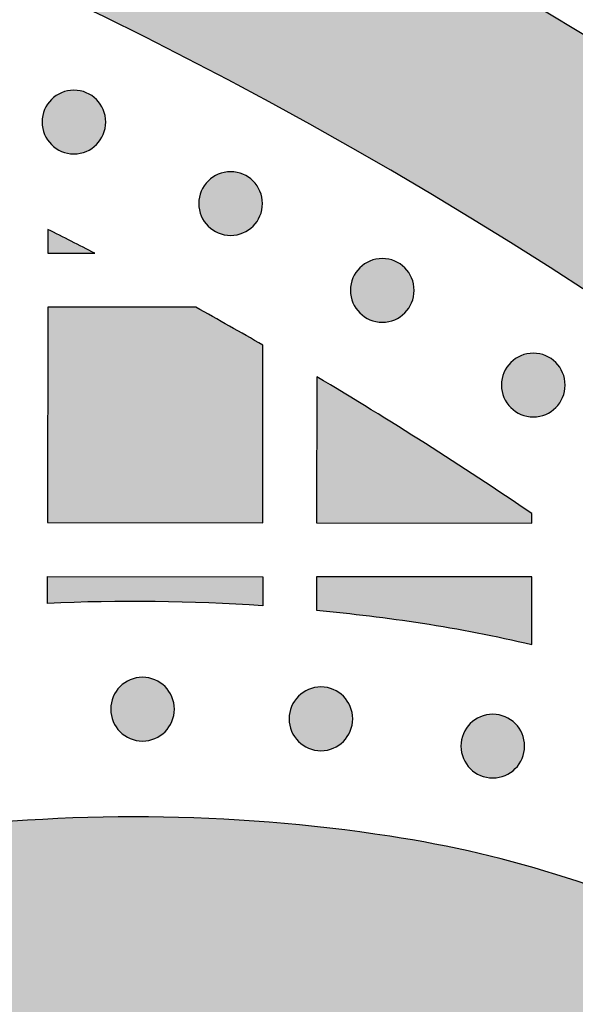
# Model space of a CAD drawing. Header units: millimetres. Extents: x -3873 to -97, y 912 to 4165.
# Tile 339 of 725: x -3223 to -3192, y 1627 to 1682. Entities that reach past the tile are written whole.
import ezdxf

# ---------------------------------------------------------------- set-up
doc = ezdxf.new("R2010")
doc.units = ezdxf.units.MM
doc.layers.add('pattern', color=7, linetype='Continuous', true_color=0x000000)

msp = doc.modelspace()

# ---------------------------------------------------------------- hatches: boundary and pattern name
at = {"layer": 'pattern'}
for points in [[(-3179.72, 1673.398), (-3179.02, 1672.254), (-3178.351, 1671.089), (-3177.713, 1669.902), (-3177.108, 1668.695), (-3176.536, 1667.47), (-3175.998, 1666.228), (-3175.496, 1664.969), (-3175.029, 1663.697), (-3174.598, 1662.412), (-3174.204, 1661.116), (-3173.847, 1659.81), (-3173.527, 1658.496), (-3173.245, 1657.176), (-3173.001, 1655.851), (-3172.794, 1654.523), (-3172.626, 1653.193), (-3176.651, 1656.337), (-3180.753, 1659.408), (-3184.93, 1662.404), (-3189.179, 1665.321), (-3193.499, 1668.156), (-3197.887, 1670.909), (-3202.34, 1673.576), (-3206.857, 1676.154), (-3211.435, 1678.643), (-3216.071, 1681.039), (-3220.762, 1683.341), (-3225.505, 1685.546), (-3230.297, 1687.654), (-3235.136, 1689.662), (-3240.018, 1691.57), (-3244.94, 1693.375), (-3249.899, 1695.076), (-3254.891, 1696.673), (-3259.913, 1698.164), (-3264.962, 1699.549), (-3270.034, 1700.826), (-3275.127, 1701.996), (-3280.236, 1703.059), (-3285.358, 1704.012), (-3290.49, 1704.858), (-3295.629, 1705.595), (-3300.77, 1706.225), (-3305.911, 1706.746), (-3311.049, 1707.16), (-3316.179, 1707.468), (-3321.299, 1707.67), (-3326.406, 1707.766), (-3326.395, 1719.767), (-3321.582, 1719.682), (-3316.759, 1719.509), (-3311.928, 1719.246), (-3307.093, 1718.893), (-3302.254, 1718.45), (-3297.415, 1717.916), (-3292.579, 1717.291), (-3287.747, 1716.575), (-3282.923, 1715.768), (-3278.109, 1714.87), (-3273.308, 1713.881), (-3268.521, 1712.802), (-3263.753, 1711.632), (-3259.005, 1710.372), (-3254.279, 1709.023), (-3249.579, 1707.586), (-3244.906, 1706.06), (-3240.264, 1704.448), (-3235.654, 1702.749), (-3231.08, 1700.965), (-3226.543, 1699.097), (-3222.045, 1697.146), (-3217.59, 1695.114), (-3213.179, 1693.002), (-3208.814, 1690.81), (-3204.497, 1688.542), (-3200.23, 1686.197), (-3196.016, 1683.778), (-3191.857, 1681.287), (-3187.753, 1678.726), (-3183.706, 1676.095)], [(-3221.639, 1677.742), (-3221.611, 1677.77), (-3221.582, 1677.797), (-3221.552, 1677.824), (-3221.521, 1677.85), (-3221.49, 1677.876), (-3221.457, 1677.901), (-3221.424, 1677.926), (-3221.39, 1677.95), (-3221.355, 1677.973), (-3221.319, 1677.996), (-3221.283, 1678.018), (-3221.245, 1678.039), (-3221.207, 1678.059), (-3221.169, 1678.079), (-3221.129, 1678.098), (-3221.089, 1678.116), (-3221.048, 1678.133), (-3221.007, 1678.149), (-3220.965, 1678.164), (-3220.922, 1678.178), (-3220.879, 1678.191), (-3220.836, 1678.203), (-3220.792, 1678.214), (-3220.748, 1678.224), (-3220.703, 1678.232), (-3220.658, 1678.24), (-3220.613, 1678.246), (-3220.567, 1678.252), (-3220.522, 1678.256), (-3220.476, 1678.259), (-3220.43, 1678.26), (-3220.384, 1678.261), (-3220.338, 1678.26), (-3220.292, 1678.258), (-3220.247, 1678.255), (-3220.201, 1678.251), (-3220.155, 1678.246), (-3220.11, 1678.239), (-3220.065, 1678.232), (-3220.021, 1678.223), (-3219.976, 1678.213), (-3219.932, 1678.202), (-3219.889, 1678.19), (-3219.846, 1678.177), (-3219.803, 1678.163), (-3219.762, 1678.148), (-3219.72, 1678.131), (-3219.68, 1678.114), (-3219.639, 1678.096), (-3219.6, 1678.077), (-3219.561, 1678.058), (-3219.523, 1678.037), (-3219.486, 1678.016), (-3219.45, 1677.994), (-3219.414, 1677.971), (-3219.379, 1677.948), (-3219.345, 1677.924), (-3219.312, 1677.899), (-3219.279, 1677.874), (-3219.248, 1677.848), (-3219.217, 1677.822), (-3219.187, 1677.795), (-3219.158, 1677.768), (-3219.13, 1677.74), (-3219.102, 1677.712), (-3219.075, 1677.683), (-3219.049, 1677.653), (-3219.022, 1677.622), (-3218.997, 1677.591), (-3218.972, 1677.558), (-3218.947, 1677.525), (-3218.923, 1677.491), (-3218.899, 1677.456), (-3218.877, 1677.42), (-3218.855, 1677.383), (-3218.834, 1677.346), (-3218.813, 1677.308), (-3218.793, 1677.269), (-3218.775, 1677.23), (-3218.757, 1677.19), (-3218.74, 1677.149), (-3218.724, 1677.108), (-3218.709, 1677.066), (-3218.695, 1677.023), (-3218.682, 1676.98), (-3218.67, 1676.937), (-3218.659, 1676.893), (-3218.649, 1676.849), (-3218.64, 1676.804), (-3218.633, 1676.759), (-3218.626, 1676.714), (-3218.621, 1676.668), (-3218.617, 1676.623), (-3218.614, 1676.577), (-3218.612, 1676.531), (-3218.611, 1676.485), (-3218.612, 1676.439), (-3218.614, 1676.393), (-3218.617, 1676.347), (-3218.621, 1676.302), (-3218.627, 1676.256), (-3218.633, 1676.211), (-3218.641, 1676.166), (-3218.649, 1676.121), (-3218.659, 1676.077), (-3218.67, 1676.033), (-3218.682, 1675.99), (-3218.696, 1675.947), (-3218.71, 1675.904), (-3218.725, 1675.862), (-3218.741, 1675.821), (-3218.758, 1675.78), (-3218.776, 1675.74), (-3218.795, 1675.701), (-3218.815, 1675.662), (-3218.835, 1675.624), (-3218.857, 1675.587), (-3218.879, 1675.55), (-3218.901, 1675.515), (-3218.925, 1675.48), (-3218.949, 1675.446), (-3218.974, 1675.413), (-3218.999, 1675.38), (-3219.025, 1675.349), (-3219.051, 1675.318), (-3219.078, 1675.288), (-3219.105, 1675.259), (-3219.132, 1675.231), (-3219.161, 1675.203), (-3219.19, 1675.176), (-3219.22, 1675.15), (-3219.25, 1675.123), (-3219.282, 1675.098), (-3219.314, 1675.072), (-3219.348, 1675.048), (-3219.382, 1675.024), (-3219.417, 1675), (-3219.452, 1674.978), (-3219.489, 1674.956), (-3219.526, 1674.934), (-3219.564, 1674.914), (-3219.603, 1674.894), (-3219.643, 1674.876), (-3219.683, 1674.858), (-3219.723, 1674.841), (-3219.765, 1674.825), (-3219.807, 1674.81), (-3219.849, 1674.795), (-3219.892, 1674.782), (-3219.936, 1674.77), (-3219.98, 1674.759), (-3220.024, 1674.75), (-3220.069, 1674.741), (-3220.114, 1674.733), (-3220.159, 1674.727), (-3220.204, 1674.722), (-3220.25, 1674.718), (-3220.296, 1674.715), (-3220.342, 1674.713), (-3220.387, 1674.712), (-3220.433, 1674.713), (-3220.479, 1674.715), (-3220.525, 1674.718), (-3220.571, 1674.722), (-3220.616, 1674.727), (-3220.661, 1674.734), (-3220.706, 1674.742), (-3220.751, 1674.75), (-3220.795, 1674.76), (-3220.839, 1674.771), (-3220.883, 1674.783), (-3220.926, 1674.796), (-3220.968, 1674.811), (-3221.01, 1674.826), (-3221.051, 1674.842), (-3221.092, 1674.859), (-3221.132, 1674.877), (-3221.172, 1674.896), (-3221.21, 1674.916), (-3221.248, 1674.936), (-3221.285, 1674.957), (-3221.322, 1674.979), (-3221.358, 1675.002), (-3221.393, 1675.026), (-3221.427, 1675.05), (-3221.46, 1675.074), (-3221.492, 1675.1), (-3221.524, 1675.125), (-3221.555, 1675.152), (-3221.584, 1675.178), (-3221.613, 1675.206), (-3221.642, 1675.233), (-3221.669, 1675.261), (-3221.696, 1675.29), (-3221.723, 1675.32), (-3221.749, 1675.351), (-3221.775, 1675.383), (-3221.8, 1675.415), (-3221.825, 1675.449), (-3221.849, 1675.483), (-3221.872, 1675.518), (-3221.895, 1675.553), (-3221.917, 1675.59), (-3221.938, 1675.627), (-3221.958, 1675.665), (-3221.978, 1675.704), (-3221.997, 1675.743), (-3222.015, 1675.783), (-3222.032, 1675.824), (-3222.048, 1675.866), (-3222.063, 1675.908), (-3222.077, 1675.95), (-3222.09, 1675.993), (-3222.102, 1676.037), (-3222.113, 1676.08), (-3222.123, 1676.125), (-3222.131, 1676.169), (-3222.139, 1676.214), (-3222.145, 1676.26), (-3222.151, 1676.305), (-3222.155, 1676.351), (-3222.158, 1676.397), (-3222.16, 1676.442), (-3222.16, 1676.488), (-3222.159, 1676.534), (-3222.158, 1676.58), (-3222.155, 1676.626), (-3222.15, 1676.672), (-3222.145, 1676.717), (-3222.139, 1676.762), (-3222.131, 1676.807), (-3222.122, 1676.852), (-3222.112, 1676.896), (-3222.101, 1676.94), (-3222.089, 1676.984), (-3222.076, 1677.026), (-3222.062, 1677.069), (-3222.047, 1677.111), (-3222.031, 1677.152), (-3222.013, 1677.193), (-3221.995, 1677.233), (-3221.977, 1677.272), (-3221.957, 1677.311), (-3221.936, 1677.349), (-3221.915, 1677.386), (-3221.893, 1677.423), (-3221.87, 1677.459), (-3221.847, 1677.493), (-3221.823, 1677.528), (-3221.798, 1677.561), (-3221.773, 1677.593), (-3221.747, 1677.625), (-3221.721, 1677.655), (-3221.694, 1677.685), (-3221.667, 1677.714)], [(-3212.906, 1673.202), (-3212.877, 1673.23), (-3212.848, 1673.257), (-3212.818, 1673.284), (-3212.788, 1673.31), (-3212.756, 1673.336), (-3212.724, 1673.361), (-3212.69, 1673.385), (-3212.656, 1673.41), (-3212.621, 1673.433), (-3212.585, 1673.456), (-3212.549, 1673.478), (-3212.512, 1673.499), (-3212.474, 1673.519), (-3212.435, 1673.539), (-3212.395, 1673.558), (-3212.355, 1673.576), (-3212.315, 1673.593), (-3212.273, 1673.609), (-3212.231, 1673.624), (-3212.189, 1673.638), (-3212.146, 1673.651), (-3212.102, 1673.663), (-3212.058, 1673.674), (-3212.014, 1673.684), (-3211.969, 1673.692), (-3211.924, 1673.7), (-3211.879, 1673.706), (-3211.834, 1673.712), (-3211.788, 1673.716), (-3211.742, 1673.719), (-3211.696, 1673.72), (-3211.65, 1673.721), (-3211.605, 1673.72), (-3211.559, 1673.718), (-3211.513, 1673.715), (-3211.467, 1673.711), (-3211.422, 1673.706), (-3211.377, 1673.699), (-3211.332, 1673.692), (-3211.287, 1673.683), (-3211.243, 1673.673), (-3211.199, 1673.662), (-3211.155, 1673.65), (-3211.112, 1673.637), (-3211.07, 1673.623), (-3211.028, 1673.607), (-3210.987, 1673.591), (-3210.946, 1673.574), (-3210.906, 1673.556), (-3210.866, 1673.537), (-3210.828, 1673.518), (-3210.79, 1673.497), (-3210.752, 1673.476), (-3210.716, 1673.454), (-3210.68, 1673.431), (-3210.645, 1673.408), (-3210.611, 1673.384), (-3210.578, 1673.359), (-3210.546, 1673.334), (-3210.514, 1673.308), (-3210.483, 1673.281), (-3210.453, 1673.255), (-3210.424, 1673.228), (-3210.396, 1673.2), (-3210.369, 1673.172), (-3210.342, 1673.143), (-3210.315, 1673.113), (-3210.289, 1673.082), (-3210.263, 1673.05), (-3210.238, 1673.018), (-3210.213, 1672.985), (-3210.189, 1672.951), (-3210.166, 1672.916), (-3210.143, 1672.88), (-3210.121, 1672.843), (-3210.1, 1672.806), (-3210.079, 1672.768), (-3210.06, 1672.729), (-3210.041, 1672.69), (-3210.023, 1672.65), (-3210.006, 1672.609), (-3209.99, 1672.568), (-3209.975, 1672.526), (-3209.961, 1672.483), (-3209.948, 1672.44), (-3209.936, 1672.397), (-3209.925, 1672.353), (-3209.915, 1672.308), (-3209.906, 1672.264), (-3209.899, 1672.219), (-3209.892, 1672.174), (-3209.887, 1672.128), (-3209.883, 1672.082), (-3209.88, 1672.037), (-3209.878, 1671.991), (-3209.878, 1671.945), (-3209.879, 1671.899), (-3209.88, 1671.853), (-3209.883, 1671.807), (-3209.888, 1671.762), (-3209.893, 1671.716), (-3209.899, 1671.671), (-3209.907, 1671.626), (-3209.916, 1671.581), (-3209.926, 1671.537), (-3209.937, 1671.493), (-3209.949, 1671.45), (-3209.962, 1671.407), (-3209.976, 1671.364), (-3209.991, 1671.322), (-3210.007, 1671.281), (-3210.025, 1671.24), (-3210.042, 1671.2), (-3210.061, 1671.161), (-3210.081, 1671.122), (-3210.102, 1671.084), (-3210.123, 1671.047), (-3210.145, 1671.01), (-3210.168, 1670.975), (-3210.191, 1670.94), (-3210.215, 1670.906), (-3210.24, 1670.872), (-3210.265, 1670.84), (-3210.291, 1670.808), (-3210.317, 1670.778), (-3210.344, 1670.748), (-3210.371, 1670.719), (-3210.399, 1670.691), (-3210.427, 1670.663), (-3210.456, 1670.636), (-3210.486, 1670.609), (-3210.517, 1670.583), (-3210.548, 1670.557), (-3210.581, 1670.532), (-3210.614, 1670.508), (-3210.648, 1670.484), (-3210.683, 1670.46), (-3210.719, 1670.438), (-3210.755, 1670.416), (-3210.793, 1670.394), (-3210.831, 1670.374), (-3210.869, 1670.354), (-3210.909, 1670.335), (-3210.949, 1670.318), (-3210.99, 1670.301), (-3211.031, 1670.285), (-3211.073, 1670.269), (-3211.116, 1670.255), (-3211.159, 1670.242), (-3211.202, 1670.23), (-3211.246, 1670.219), (-3211.29, 1670.21), (-3211.335, 1670.201), (-3211.38, 1670.193), (-3211.425, 1670.187), (-3211.471, 1670.182), (-3211.516, 1670.177), (-3211.562, 1670.175), (-3211.608, 1670.173), (-3211.654, 1670.172), (-3211.7, 1670.173), (-3211.746, 1670.175), (-3211.791, 1670.178), (-3211.837, 1670.182), (-3211.883, 1670.187), (-3211.928, 1670.194), (-3211.973, 1670.201), (-3212.017, 1670.21), (-3212.062, 1670.22), (-3212.106, 1670.231), (-3212.149, 1670.243), (-3212.192, 1670.256), (-3212.234, 1670.271), (-3212.276, 1670.286), (-3212.318, 1670.302), (-3212.358, 1670.319), (-3212.399, 1670.337), (-3212.438, 1670.356), (-3212.477, 1670.375), (-3212.515, 1670.396), (-3212.552, 1670.417), (-3212.588, 1670.439), (-3212.624, 1670.462), (-3212.659, 1670.486), (-3212.693, 1670.51), (-3212.726, 1670.534), (-3212.759, 1670.56), (-3212.79, 1670.585), (-3212.821, 1670.612), (-3212.851, 1670.638), (-3212.88, 1670.666), (-3212.908, 1670.693), (-3212.936, 1670.721), (-3212.963, 1670.75), (-3212.989, 1670.78), (-3213.016, 1670.811), (-3213.041, 1670.843), (-3213.066, 1670.875), (-3213.091, 1670.908), (-3213.115, 1670.943), (-3213.138, 1670.978), (-3213.161, 1671.013), (-3213.183, 1671.05), (-3213.204, 1671.087), (-3213.225, 1671.125), (-3213.245, 1671.164), (-3213.263, 1671.203), (-3213.281, 1671.243), (-3213.298, 1671.284), (-3213.314, 1671.326), (-3213.329, 1671.367), (-3213.343, 1671.41), (-3213.356, 1671.453), (-3213.368, 1671.496), (-3213.379, 1671.54), (-3213.389, 1671.585), (-3213.398, 1671.629), (-3213.405, 1671.674), (-3213.412, 1671.72), (-3213.417, 1671.765), (-3213.421, 1671.811), (-3213.424, 1671.856), (-3213.426, 1671.902), (-3213.426, 1671.948), (-3213.426, 1671.994), (-3213.424, 1672.04), (-3213.421, 1672.086), (-3213.417, 1672.132), (-3213.411, 1672.177), (-3213.405, 1672.222), (-3213.397, 1672.267), (-3213.388, 1672.312), (-3213.379, 1672.356), (-3213.368, 1672.4), (-3213.355, 1672.443), (-3213.342, 1672.486), (-3213.328, 1672.529), (-3213.313, 1672.571), (-3213.297, 1672.612), (-3213.28, 1672.653), (-3213.262, 1672.693), (-3213.243, 1672.732), (-3213.223, 1672.771), (-3213.203, 1672.809), (-3213.181, 1672.846), (-3213.159, 1672.883), (-3213.137, 1672.918), (-3213.113, 1672.953), (-3213.089, 1672.987), (-3213.064, 1673.021), (-3213.039, 1673.053), (-3213.013, 1673.085), (-3212.987, 1673.115), (-3212.96, 1673.145), (-3212.933, 1673.174)], [(-3221.843, 1670.51), (-3221.845, 1669.177), (-3219.222, 1669.175)], [(-3204.451, 1668.367), (-3204.423, 1668.395), (-3204.394, 1668.422), (-3204.364, 1668.449), (-3204.333, 1668.475), (-3204.302, 1668.5), (-3204.269, 1668.526), (-3204.236, 1668.55), (-3204.202, 1668.574), (-3204.167, 1668.598), (-3204.131, 1668.62), (-3204.095, 1668.642), (-3204.057, 1668.664), (-3204.019, 1668.684), (-3203.98, 1668.704), (-3203.941, 1668.722), (-3203.901, 1668.74), (-3203.86, 1668.757), (-3203.819, 1668.773), (-3203.777, 1668.789), (-3203.734, 1668.803), (-3203.691, 1668.816), (-3203.648, 1668.828), (-3203.604, 1668.839), (-3203.56, 1668.848), (-3203.515, 1668.857), (-3203.47, 1668.865), (-3203.425, 1668.871), (-3203.379, 1668.876), (-3203.334, 1668.88), (-3203.288, 1668.883), (-3203.242, 1668.885), (-3203.196, 1668.886), (-3203.15, 1668.885), (-3203.104, 1668.883), (-3203.058, 1668.88), (-3203.013, 1668.876), (-3202.967, 1668.871), (-3202.922, 1668.864), (-3202.877, 1668.856), (-3202.833, 1668.848), (-3202.788, 1668.838), (-3202.744, 1668.827), (-3202.701, 1668.815), (-3202.658, 1668.802), (-3202.615, 1668.787), (-3202.574, 1668.772), (-3202.532, 1668.756), (-3202.491, 1668.739), (-3202.451, 1668.721), (-3202.412, 1668.702), (-3202.373, 1668.683), (-3202.335, 1668.662), (-3202.298, 1668.641), (-3202.262, 1668.619), (-3202.226, 1668.596), (-3202.191, 1668.572), (-3202.157, 1668.548), (-3202.124, 1668.524), (-3202.091, 1668.498), (-3202.06, 1668.473), (-3202.029, 1668.446), (-3201.999, 1668.42), (-3201.97, 1668.392), (-3201.942, 1668.365), (-3201.914, 1668.337), (-3201.887, 1668.308), (-3201.861, 1668.278), (-3201.834, 1668.247), (-3201.809, 1668.215), (-3201.783, 1668.183), (-3201.759, 1668.15), (-3201.735, 1668.115), (-3201.711, 1668.08), (-3201.689, 1668.045), (-3201.667, 1668.008), (-3201.646, 1667.971), (-3201.625, 1667.933), (-3201.605, 1667.894), (-3201.587, 1667.855), (-3201.569, 1667.815), (-3201.552, 1667.774), (-3201.536, 1667.732), (-3201.521, 1667.69), (-3201.507, 1667.648), (-3201.493, 1667.605), (-3201.481, 1667.562), (-3201.471, 1667.518), (-3201.461, 1667.473), (-3201.452, 1667.429), (-3201.444, 1667.384), (-3201.438, 1667.338), (-3201.433, 1667.293), (-3201.429, 1667.247), (-3201.426, 1667.202), (-3201.424, 1667.156), (-3201.423, 1667.11), (-3201.424, 1667.064), (-3201.426, 1667.018), (-3201.429, 1666.972), (-3201.433, 1666.926), (-3201.438, 1666.881), (-3201.445, 1666.836), (-3201.453, 1666.791), (-3201.461, 1666.746), (-3201.471, 1666.702), (-3201.482, 1666.658), (-3201.494, 1666.615), (-3201.508, 1666.572), (-3201.522, 1666.529), (-3201.537, 1666.487), (-3201.553, 1666.446), (-3201.57, 1666.405), (-3201.588, 1666.365), (-3201.607, 1666.326), (-3201.627, 1666.287), (-3201.647, 1666.249), (-3201.668, 1666.212), (-3201.691, 1666.175), (-3201.713, 1666.14), (-3201.737, 1666.105), (-3201.761, 1666.071), (-3201.785, 1666.037), (-3201.811, 1666.005), (-3201.837, 1665.973), (-3201.863, 1665.943), (-3201.89, 1665.913), (-3201.917, 1665.884), (-3201.944, 1665.856), (-3201.972, 1665.828), (-3202.002, 1665.801), (-3202.031, 1665.774), (-3202.062, 1665.748), (-3202.094, 1665.722), (-3202.126, 1665.697), (-3202.16, 1665.672), (-3202.194, 1665.648), (-3202.229, 1665.625), (-3202.264, 1665.602), (-3202.301, 1665.58), (-3202.338, 1665.559), (-3202.376, 1665.539), (-3202.415, 1665.519), (-3202.454, 1665.5), (-3202.495, 1665.482), (-3202.535, 1665.465), (-3202.577, 1665.449), (-3202.619, 1665.434), (-3202.661, 1665.42), (-3202.704, 1665.407), (-3202.748, 1665.395), (-3202.792, 1665.384), (-3202.836, 1665.374), (-3202.88, 1665.366), (-3202.925, 1665.358), (-3202.971, 1665.352), (-3203.016, 1665.346), (-3203.062, 1665.342), (-3203.108, 1665.339), (-3203.154, 1665.338), (-3203.199, 1665.337), (-3203.245, 1665.338), (-3203.291, 1665.34), (-3203.337, 1665.343), (-3203.383, 1665.347), (-3203.428, 1665.352), (-3203.473, 1665.359), (-3203.518, 1665.366), (-3203.563, 1665.375), (-3203.607, 1665.385), (-3203.651, 1665.396), (-3203.695, 1665.408), (-3203.738, 1665.421), (-3203.78, 1665.435), (-3203.822, 1665.451), (-3203.863, 1665.467), (-3203.904, 1665.484), (-3203.944, 1665.502), (-3203.983, 1665.521), (-3204.022, 1665.54), (-3204.06, 1665.561), (-3204.097, 1665.582), (-3204.134, 1665.604), (-3204.17, 1665.627), (-3204.205, 1665.65), (-3204.239, 1665.674), (-3204.272, 1665.699), (-3204.304, 1665.724), (-3204.336, 1665.75), (-3204.367, 1665.776), (-3204.396, 1665.803), (-3204.425, 1665.83), (-3204.454, 1665.858), (-3204.481, 1665.886), (-3204.508, 1665.915), (-3204.535, 1665.945), (-3204.561, 1665.976), (-3204.587, 1666.007), (-3204.612, 1666.04), (-3204.637, 1666.073), (-3204.661, 1666.107), (-3204.684, 1666.142), (-3204.707, 1666.178), (-3204.729, 1666.215), (-3204.75, 1666.252), (-3204.77, 1666.29), (-3204.79, 1666.329), (-3204.809, 1666.368), (-3204.827, 1666.408), (-3204.844, 1666.449), (-3204.86, 1666.49), (-3204.875, 1666.532), (-3204.889, 1666.575), (-3204.902, 1666.618), (-3204.914, 1666.661), (-3204.925, 1666.705), (-3204.935, 1666.749), (-3204.943, 1666.794), (-3204.951, 1666.839), (-3204.957, 1666.884), (-3204.963, 1666.93), (-3204.967, 1666.975), (-3204.97, 1667.021), (-3204.971, 1667.067), (-3204.972, 1667.113), (-3204.971, 1667.159), (-3204.97, 1667.205), (-3204.967, 1667.251), (-3204.962, 1667.296), (-3204.957, 1667.342), (-3204.95, 1667.387), (-3204.943, 1667.432), (-3204.934, 1667.477), (-3204.924, 1667.521), (-3204.913, 1667.565), (-3204.901, 1667.608), (-3204.888, 1667.651), (-3204.874, 1667.694), (-3204.859, 1667.736), (-3204.842, 1667.777), (-3204.825, 1667.818), (-3204.807, 1667.858), (-3204.789, 1667.897), (-3204.769, 1667.936), (-3204.748, 1667.974), (-3204.727, 1668.011), (-3204.705, 1668.048), (-3204.682, 1668.083), (-3204.659, 1668.118), (-3204.635, 1668.152), (-3204.61, 1668.186), (-3204.585, 1668.218), (-3204.559, 1668.249), (-3204.533, 1668.28), (-3204.506, 1668.31), (-3204.479, 1668.339)], [(-3213.596, 1666.169), (-3221.848, 1666.177), (-3221.859, 1654.177), (-3209.859, 1654.166), (-3209.85, 1664.059)], [(-3196.034, 1663.092), (-3196.006, 1663.12), (-3195.977, 1663.147), (-3195.947, 1663.174), (-3195.916, 1663.2), (-3195.885, 1663.226), (-3195.852, 1663.251), (-3195.819, 1663.275), (-3195.785, 1663.299), (-3195.75, 1663.323), (-3195.714, 1663.346), (-3195.678, 1663.368), (-3195.64, 1663.389), (-3195.602, 1663.409), (-3195.563, 1663.429), (-3195.524, 1663.448), (-3195.484, 1663.466), (-3195.443, 1663.483), (-3195.402, 1663.499), (-3195.36, 1663.514), (-3195.317, 1663.528), (-3195.274, 1663.541), (-3195.231, 1663.553), (-3195.187, 1663.564), (-3195.143, 1663.574), (-3195.098, 1663.582), (-3195.053, 1663.59), (-3195.008, 1663.596), (-3194.962, 1663.602), (-3194.917, 1663.606), (-3194.871, 1663.609), (-3194.825, 1663.61), (-3194.779, 1663.611), (-3194.733, 1663.61), (-3194.687, 1663.608), (-3194.641, 1663.605), (-3194.596, 1663.601), (-3194.55, 1663.596), (-3194.505, 1663.589), (-3194.46, 1663.582), (-3194.416, 1663.573), (-3194.371, 1663.563), (-3194.327, 1663.552), (-3194.284, 1663.54), (-3194.241, 1663.527), (-3194.198, 1663.513), (-3194.157, 1663.497), (-3194.115, 1663.481), (-3194.074, 1663.464), (-3194.034, 1663.446), (-3193.995, 1663.427), (-3193.956, 1663.408), (-3193.918, 1663.387), (-3193.881, 1663.366), (-3193.845, 1663.344), (-3193.809, 1663.321), (-3193.774, 1663.298), (-3193.74, 1663.273), (-3193.707, 1663.249), (-3193.674, 1663.224), (-3193.643, 1663.198), (-3193.612, 1663.171), (-3193.582, 1663.145), (-3193.553, 1663.118), (-3193.525, 1663.09), (-3193.497, 1663.062), (-3193.47, 1663.033), (-3193.444, 1663.003), (-3193.417, 1662.972), (-3193.392, 1662.94), (-3193.366, 1662.908), (-3193.342, 1662.875), (-3193.318, 1662.841), (-3193.294, 1662.806), (-3193.272, 1662.77), (-3193.25, 1662.733), (-3193.229, 1662.696), (-3193.208, 1662.658), (-3193.188, 1662.619), (-3193.17, 1662.58), (-3193.152, 1662.54), (-3193.135, 1662.499), (-3193.119, 1662.458), (-3193.104, 1662.416), (-3193.09, 1662.373), (-3193.076, 1662.33), (-3193.064, 1662.287), (-3193.054, 1662.243), (-3193.044, 1662.198), (-3193.035, 1662.154), (-3193.027, 1662.109), (-3193.021, 1662.064), (-3193.016, 1662.018), (-3193.012, 1661.972), (-3193.009, 1661.927), (-3193.007, 1661.881), (-3193.006, 1661.835), (-3193.007, 1661.789), (-3193.009, 1661.743), (-3193.012, 1661.697), (-3193.016, 1661.652), (-3193.021, 1661.606), (-3193.028, 1661.561), (-3193.036, 1661.516), (-3193.044, 1661.471), (-3193.054, 1661.427), (-3193.065, 1661.383), (-3193.077, 1661.34), (-3193.091, 1661.297), (-3193.105, 1661.254), (-3193.12, 1661.212), (-3193.136, 1661.171), (-3193.153, 1661.13), (-3193.171, 1661.09), (-3193.19, 1661.051), (-3193.21, 1661.012), (-3193.23, 1660.974), (-3193.251, 1660.937), (-3193.274, 1660.9), (-3193.296, 1660.865), (-3193.32, 1660.83), (-3193.344, 1660.796), (-3193.368, 1660.762), (-3193.394, 1660.73), (-3193.42, 1660.698), (-3193.446, 1660.668), (-3193.473, 1660.638), (-3193.5, 1660.609), (-3193.527, 1660.581), (-3193.555, 1660.553), (-3193.585, 1660.526), (-3193.614, 1660.499), (-3193.645, 1660.473), (-3193.677, 1660.447), (-3193.709, 1660.422), (-3193.743, 1660.398), (-3193.777, 1660.374), (-3193.812, 1660.35), (-3193.847, 1660.328), (-3193.884, 1660.306), (-3193.921, 1660.284), (-3193.959, 1660.264), (-3193.998, 1660.244), (-3194.037, 1660.225), (-3194.078, 1660.208), (-3194.118, 1660.191), (-3194.16, 1660.175), (-3194.202, 1660.159), (-3194.244, 1660.145), (-3194.287, 1660.132), (-3194.331, 1660.12), (-3194.375, 1660.109), (-3194.419, 1660.1), (-3194.463, 1660.091), (-3194.508, 1660.083), (-3194.554, 1660.077), (-3194.599, 1660.072), (-3194.645, 1660.067), (-3194.691, 1660.065), (-3194.737, 1660.063), (-3194.782, 1660.062), (-3194.828, 1660.063), (-3194.874, 1660.065), (-3194.92, 1660.068), (-3194.966, 1660.072), (-3195.011, 1660.077), (-3195.056, 1660.084), (-3195.101, 1660.091), (-3195.146, 1660.1), (-3195.19, 1660.11), (-3195.234, 1660.121), (-3195.278, 1660.133), (-3195.321, 1660.146), (-3195.363, 1660.161), (-3195.405, 1660.176), (-3195.446, 1660.192), (-3195.487, 1660.209), (-3195.527, 1660.227), (-3195.566, 1660.246), (-3195.605, 1660.265), (-3195.643, 1660.286), (-3195.68, 1660.307), (-3195.717, 1660.329), (-3195.753, 1660.352), (-3195.788, 1660.376), (-3195.822, 1660.4), (-3195.855, 1660.424), (-3195.887, 1660.45), (-3195.919, 1660.475), (-3195.95, 1660.502), (-3195.979, 1660.528), (-3196.008, 1660.556), (-3196.037, 1660.583), (-3196.064, 1660.611), (-3196.091, 1660.64), (-3196.118, 1660.67), (-3196.144, 1660.701), (-3196.17, 1660.733), (-3196.195, 1660.765), (-3196.22, 1660.798), (-3196.244, 1660.833), (-3196.267, 1660.868), (-3196.29, 1660.903), (-3196.312, 1660.94), (-3196.333, 1660.977), (-3196.353, 1661.015), (-3196.373, 1661.054), (-3196.392, 1661.093), (-3196.41, 1661.133), (-3196.427, 1661.174), (-3196.443, 1661.216), (-3196.458, 1661.257), (-3196.472, 1661.3), (-3196.485, 1661.343), (-3196.497, 1661.386), (-3196.508, 1661.43), (-3196.518, 1661.475), (-3196.526, 1661.519), (-3196.534, 1661.564), (-3196.54, 1661.61), (-3196.546, 1661.655), (-3196.55, 1661.701), (-3196.553, 1661.746), (-3196.554, 1661.792), (-3196.555, 1661.838), (-3196.554, 1661.884), (-3196.553, 1661.93), (-3196.55, 1661.976), (-3196.545, 1662.021), (-3196.54, 1662.067), (-3196.533, 1662.112), (-3196.526, 1662.157), (-3196.517, 1662.202), (-3196.507, 1662.246), (-3196.496, 1662.29), (-3196.484, 1662.333), (-3196.471, 1662.376), (-3196.457, 1662.419), (-3196.442, 1662.461), (-3196.425, 1662.502), (-3196.408, 1662.543), (-3196.39, 1662.583), (-3196.372, 1662.622), (-3196.352, 1662.661), (-3196.331, 1662.699), (-3196.31, 1662.736), (-3196.288, 1662.773), (-3196.265, 1662.808), (-3196.242, 1662.843), (-3196.218, 1662.877), (-3196.193, 1662.911), (-3196.168, 1662.943), (-3196.142, 1662.975), (-3196.116, 1663.005), (-3196.089, 1663.035), (-3196.062, 1663.064)], [(-3206.851, 1662.304), (-3206.859, 1654.163), (-3194.859, 1654.152), (-3194.859, 1654.676), (-3200.798, 1658.58)], [(-3209.863, 1649.548), (-3212.86, 1649.708), (-3215.862, 1649.782), (-3218.864, 1649.773), (-3221.863, 1649.679), (-3221.862, 1651.177), (-3209.862, 1651.166)], [(-3194.866, 1647.386), (-3194.862, 1651.151), (-3206.862, 1651.163), (-3206.863, 1649.304), (-3203.908, 1648.98), (-3200.962, 1648.573), (-3199.429, 1648.324), (-3197.902, 1648.042), (-3196.38, 1647.73)], [(-3217.816, 1645.043), (-3217.788, 1645.071), (-3217.759, 1645.098), (-3217.729, 1645.125), (-3217.698, 1645.151), (-3217.666, 1645.177), (-3217.634, 1645.202), (-3217.6, 1645.227), (-3217.566, 1645.251), (-3217.531, 1645.274), (-3217.496, 1645.297), (-3217.459, 1645.319), (-3217.422, 1645.34), (-3217.384, 1645.36), (-3217.345, 1645.38), (-3217.306, 1645.399), (-3217.265, 1645.417), (-3217.225, 1645.434), (-3217.183, 1645.45), (-3217.141, 1645.465), (-3217.099, 1645.479), (-3217.056, 1645.492), (-3217.012, 1645.504), (-3216.969, 1645.515), (-3216.924, 1645.525), (-3216.88, 1645.533), (-3216.835, 1645.541), (-3216.789, 1645.547), (-3216.744, 1645.553), (-3216.698, 1645.557), (-3216.652, 1645.56), (-3216.607, 1645.561), (-3216.561, 1645.562), (-3216.515, 1645.561), (-3216.469, 1645.559), (-3216.423, 1645.556), (-3216.377, 1645.552), (-3216.332, 1645.547), (-3216.287, 1645.54), (-3216.242, 1645.533), (-3216.197, 1645.524), (-3216.153, 1645.514), (-3216.109, 1645.503), (-3216.065, 1645.491), (-3216.022, 1645.478), (-3215.98, 1645.464), (-3215.938, 1645.449), (-3215.897, 1645.432), (-3215.856, 1645.415), (-3215.816, 1645.397), (-3215.777, 1645.378), (-3215.738, 1645.359), (-3215.7, 1645.338), (-3215.663, 1645.317), (-3215.626, 1645.295), (-3215.59, 1645.272), (-3215.556, 1645.249), (-3215.521, 1645.225), (-3215.488, 1645.2), (-3215.456, 1645.175), (-3215.424, 1645.149), (-3215.393, 1645.123), (-3215.364, 1645.096), (-3215.335, 1645.069), (-3215.306, 1645.041), (-3215.279, 1645.013), (-3215.252, 1644.984), (-3215.225, 1644.954), (-3215.199, 1644.923), (-3215.173, 1644.892), (-3215.148, 1644.859), (-3215.123, 1644.826), (-3215.099, 1644.792), (-3215.076, 1644.757), (-3215.053, 1644.721), (-3215.031, 1644.684), (-3215.01, 1644.647), (-3214.99, 1644.609), (-3214.97, 1644.57), (-3214.951, 1644.531), (-3214.933, 1644.491), (-3214.916, 1644.45), (-3214.9, 1644.409), (-3214.885, 1644.367), (-3214.871, 1644.324), (-3214.858, 1644.281), (-3214.846, 1644.238), (-3214.835, 1644.194), (-3214.825, 1644.15), (-3214.817, 1644.105), (-3214.809, 1644.06), (-3214.803, 1644.015), (-3214.797, 1643.969), (-3214.793, 1643.924), (-3214.79, 1643.878), (-3214.789, 1643.832), (-3214.788, 1643.786), (-3214.789, 1643.74), (-3214.79, 1643.694), (-3214.793, 1643.648), (-3214.798, 1643.603), (-3214.803, 1643.557), (-3214.81, 1643.512), (-3214.817, 1643.467), (-3214.826, 1643.422), (-3214.836, 1643.378), (-3214.847, 1643.334), (-3214.859, 1643.291), (-3214.872, 1643.248), (-3214.886, 1643.205), (-3214.901, 1643.163), (-3214.918, 1643.122), (-3214.935, 1643.081), (-3214.953, 1643.041), (-3214.971, 1643.002), (-3214.991, 1642.963), (-3215.012, 1642.925), (-3215.033, 1642.888), (-3215.055, 1642.851), (-3215.078, 1642.816), (-3215.101, 1642.781), (-3215.125, 1642.747), (-3215.15, 1642.714), (-3215.175, 1642.681), (-3215.201, 1642.65), (-3215.227, 1642.619), (-3215.254, 1642.589), (-3215.281, 1642.56), (-3215.309, 1642.532), (-3215.337, 1642.504), (-3215.366, 1642.477), (-3215.396, 1642.451), (-3215.427, 1642.424), (-3215.458, 1642.399), (-3215.491, 1642.373), (-3215.524, 1642.349), (-3215.558, 1642.325), (-3215.593, 1642.301), (-3215.629, 1642.279), (-3215.666, 1642.257), (-3215.703, 1642.235), (-3215.741, 1642.215), (-3215.78, 1642.195), (-3215.819, 1642.177), (-3215.859, 1642.159), (-3215.9, 1642.142), (-3215.941, 1642.126), (-3215.983, 1642.111), (-3216.026, 1642.096), (-3216.069, 1642.083), (-3216.112, 1642.071), (-3216.156, 1642.06), (-3216.2, 1642.051), (-3216.245, 1642.042), (-3216.29, 1642.034), (-3216.335, 1642.028), (-3216.381, 1642.023), (-3216.426, 1642.019), (-3216.472, 1642.016), (-3216.518, 1642.014), (-3216.564, 1642.013), (-3216.61, 1642.014), (-3216.656, 1642.016), (-3216.702, 1642.019), (-3216.747, 1642.023), (-3216.793, 1642.028), (-3216.838, 1642.035), (-3216.883, 1642.043), (-3216.928, 1642.051), (-3216.972, 1642.061), (-3217.016, 1642.072), (-3217.059, 1642.084), (-3217.102, 1642.097), (-3217.145, 1642.112), (-3217.187, 1642.127), (-3217.228, 1642.143), (-3217.269, 1642.16), (-3217.309, 1642.178), (-3217.348, 1642.197), (-3217.387, 1642.217), (-3217.425, 1642.237), (-3217.462, 1642.258), (-3217.498, 1642.28), (-3217.534, 1642.303), (-3217.569, 1642.327), (-3217.603, 1642.351), (-3217.636, 1642.375), (-3217.669, 1642.401), (-3217.7, 1642.426), (-3217.731, 1642.453), (-3217.761, 1642.479), (-3217.79, 1642.507), (-3217.818, 1642.534), (-3217.846, 1642.562), (-3217.873, 1642.591), (-3217.899, 1642.621), (-3217.926, 1642.652), (-3217.951, 1642.684), (-3217.977, 1642.716), (-3218.001, 1642.75), (-3218.025, 1642.784), (-3218.049, 1642.819), (-3218.071, 1642.854), (-3218.093, 1642.891), (-3218.115, 1642.928), (-3218.135, 1642.966), (-3218.155, 1643.005), (-3218.173, 1643.044), (-3218.191, 1643.084), (-3218.208, 1643.125), (-3218.224, 1643.167), (-3218.239, 1643.209), (-3218.254, 1643.251), (-3218.267, 1643.294), (-3218.279, 1643.338), (-3218.289, 1643.381), (-3218.299, 1643.426), (-3218.308, 1643.47), (-3218.316, 1643.515), (-3218.322, 1643.561), (-3218.327, 1643.606), (-3218.331, 1643.652), (-3218.334, 1643.698), (-3218.336, 1643.743), (-3218.337, 1643.789), (-3218.336, 1643.835), (-3218.334, 1643.881), (-3218.331, 1643.927), (-3218.327, 1643.973), (-3218.322, 1644.018), (-3218.315, 1644.063), (-3218.307, 1644.108), (-3218.299, 1644.153), (-3218.289, 1644.197), (-3218.278, 1644.241), (-3218.266, 1644.284), (-3218.252, 1644.327), (-3218.238, 1644.37), (-3218.223, 1644.412), (-3218.207, 1644.453), (-3218.19, 1644.494), (-3218.172, 1644.534), (-3218.153, 1644.573), (-3218.133, 1644.612), (-3218.113, 1644.65), (-3218.092, 1644.687), (-3218.07, 1644.724), (-3218.047, 1644.76), (-3218.023, 1644.794), (-3217.999, 1644.828), (-3217.975, 1644.862), (-3217.949, 1644.894), (-3217.924, 1644.926), (-3217.897, 1644.956), (-3217.87, 1644.986), (-3217.843, 1645.015)], [(-3207.871, 1644.506), (-3207.843, 1644.533), (-3207.814, 1644.56), (-3207.784, 1644.587), (-3207.754, 1644.613), (-3207.722, 1644.639), (-3207.689, 1644.664), (-3207.656, 1644.689), (-3207.622, 1644.713), (-3207.587, 1644.736), (-3207.551, 1644.759), (-3207.515, 1644.781), (-3207.477, 1644.802), (-3207.439, 1644.823), (-3207.401, 1644.842), (-3207.361, 1644.861), (-3207.321, 1644.879), (-3207.28, 1644.896), (-3207.239, 1644.912), (-3207.197, 1644.927), (-3207.155, 1644.941), (-3207.112, 1644.954), (-3207.068, 1644.966), (-3207.024, 1644.977), (-3206.98, 1644.987), (-3206.935, 1644.996), (-3206.89, 1645.003), (-3206.845, 1645.01), (-3206.8, 1645.015), (-3206.754, 1645.019), (-3206.708, 1645.022), (-3206.662, 1645.024), (-3206.616, 1645.024), (-3206.57, 1645.024), (-3206.525, 1645.022), (-3206.479, 1645.019), (-3206.433, 1645.015), (-3206.388, 1645.009), (-3206.342, 1645.003), (-3206.297, 1644.995), (-3206.253, 1644.986), (-3206.208, 1644.976), (-3206.165, 1644.965), (-3206.121, 1644.953), (-3206.078, 1644.94), (-3206.036, 1644.926), (-3205.994, 1644.911), (-3205.952, 1644.895), (-3205.912, 1644.878), (-3205.872, 1644.86), (-3205.832, 1644.841), (-3205.794, 1644.821), (-3205.756, 1644.8), (-3205.718, 1644.779), (-3205.682, 1644.757), (-3205.646, 1644.734), (-3205.611, 1644.711), (-3205.577, 1644.687), (-3205.544, 1644.662), (-3205.511, 1644.637), (-3205.48, 1644.611), (-3205.449, 1644.585), (-3205.419, 1644.558), (-3205.39, 1644.531), (-3205.362, 1644.503), (-3205.335, 1644.475), (-3205.308, 1644.446), (-3205.281, 1644.416), (-3205.255, 1644.385), (-3205.229, 1644.354), (-3205.204, 1644.321), (-3205.179, 1644.288), (-3205.155, 1644.254), (-3205.132, 1644.219), (-3205.109, 1644.183), (-3205.087, 1644.147), (-3205.066, 1644.109), (-3205.045, 1644.071), (-3205.026, 1644.033), (-3205.007, 1643.993), (-3204.989, 1643.953), (-3204.972, 1643.912), (-3204.956, 1643.871), (-3204.941, 1643.829), (-3204.927, 1643.787), (-3204.914, 1643.744), (-3204.902, 1643.7), (-3204.891, 1643.656), (-3204.881, 1643.612), (-3204.872, 1643.567), (-3204.865, 1643.522), (-3204.858, 1643.477), (-3204.853, 1643.431), (-3204.849, 1643.386), (-3204.846, 1643.34), (-3204.844, 1643.294), (-3204.844, 1643.248), (-3204.844, 1643.202), (-3204.846, 1643.156), (-3204.849, 1643.111), (-3204.853, 1643.065), (-3204.859, 1643.02), (-3204.865, 1642.974), (-3204.873, 1642.929), (-3204.882, 1642.885), (-3204.892, 1642.84), (-3204.903, 1642.797), (-3204.915, 1642.753), (-3204.928, 1642.71), (-3204.942, 1642.668), (-3204.957, 1642.626), (-3204.973, 1642.584), (-3204.99, 1642.544), (-3205.008, 1642.504), (-3205.027, 1642.464), (-3205.047, 1642.425), (-3205.067, 1642.387), (-3205.089, 1642.35), (-3205.111, 1642.314), (-3205.134, 1642.278), (-3205.157, 1642.243), (-3205.181, 1642.209), (-3205.206, 1642.176), (-3205.231, 1642.143), (-3205.257, 1642.112), (-3205.283, 1642.081), (-3205.31, 1642.051), (-3205.337, 1642.022), (-3205.365, 1641.994), (-3205.393, 1641.967), (-3205.422, 1641.939), (-3205.452, 1641.913), (-3205.482, 1641.887), (-3205.514, 1641.861), (-3205.547, 1641.836), (-3205.58, 1641.811), (-3205.614, 1641.787), (-3205.649, 1641.764), (-3205.685, 1641.741), (-3205.721, 1641.719), (-3205.759, 1641.698), (-3205.797, 1641.677), (-3205.835, 1641.658), (-3205.875, 1641.639), (-3205.915, 1641.621), (-3205.956, 1641.604), (-3205.997, 1641.588), (-3206.039, 1641.573), (-3206.081, 1641.559), (-3206.124, 1641.546), (-3206.168, 1641.534), (-3206.212, 1641.523), (-3206.256, 1641.513), (-3206.301, 1641.504), (-3206.346, 1641.497), (-3206.391, 1641.49), (-3206.436, 1641.485), (-3206.482, 1641.481), (-3206.528, 1641.478), (-3206.574, 1641.476), (-3206.62, 1641.476), (-3206.666, 1641.476), (-3206.711, 1641.478), (-3206.757, 1641.481), (-3206.803, 1641.485), (-3206.848, 1641.491), (-3206.894, 1641.497), (-3206.939, 1641.505), (-3206.983, 1641.514), (-3207.028, 1641.524), (-3207.071, 1641.535), (-3207.115, 1641.547), (-3207.158, 1641.56), (-3207.2, 1641.574), (-3207.242, 1641.589), (-3207.284, 1641.605), (-3207.324, 1641.622), (-3207.364, 1641.64), (-3207.404, 1641.659), (-3207.442, 1641.679), (-3207.48, 1641.699), (-3207.518, 1641.721), (-3207.554, 1641.743), (-3207.59, 1641.765), (-3207.625, 1641.789), (-3207.659, 1641.813), (-3207.692, 1641.838), (-3207.725, 1641.863), (-3207.756, 1641.889), (-3207.787, 1641.915), (-3207.817, 1641.942), (-3207.846, 1641.969), (-3207.874, 1641.996), (-3207.901, 1642.025), (-3207.928, 1642.054), (-3207.955, 1642.084), (-3207.981, 1642.114), (-3208.007, 1642.146), (-3208.032, 1642.178), (-3208.057, 1642.212), (-3208.081, 1642.246), (-3208.104, 1642.281), (-3208.127, 1642.317), (-3208.149, 1642.353), (-3208.17, 1642.39), (-3208.191, 1642.428), (-3208.21, 1642.467), (-3208.229, 1642.507), (-3208.247, 1642.547), (-3208.264, 1642.587), (-3208.28, 1642.629), (-3208.295, 1642.671), (-3208.309, 1642.713), (-3208.322, 1642.756), (-3208.334, 1642.8), (-3208.345, 1642.844), (-3208.355, 1642.888), (-3208.364, 1642.933), (-3208.371, 1642.978), (-3208.378, 1643.023), (-3208.383, 1643.068), (-3208.387, 1643.114), (-3208.39, 1643.16), (-3208.392, 1643.206), (-3208.392, 1643.252), (-3208.392, 1643.298), (-3208.39, 1643.343), (-3208.387, 1643.389), (-3208.383, 1643.435), (-3208.377, 1643.48), (-3208.371, 1643.526), (-3208.363, 1643.57), (-3208.354, 1643.615), (-3208.344, 1643.659), (-3208.333, 1643.703), (-3208.321, 1643.747), (-3208.308, 1643.79), (-3208.294, 1643.832), (-3208.279, 1643.874), (-3208.263, 1643.915), (-3208.246, 1643.956), (-3208.228, 1643.996), (-3208.209, 1644.036), (-3208.189, 1644.074), (-3208.169, 1644.112), (-3208.147, 1644.15), (-3208.125, 1644.186), (-3208.102, 1644.222), (-3208.079, 1644.257), (-3208.055, 1644.291), (-3208.03, 1644.324), (-3208.005, 1644.356), (-3207.979, 1644.388), (-3207.953, 1644.419), (-3207.926, 1644.449), (-3207.899, 1644.478)], [(-3198.293, 1642.987), (-3198.265, 1643.014), (-3198.236, 1643.042), (-3198.206, 1643.068), (-3198.175, 1643.094), (-3198.143, 1643.12), (-3198.111, 1643.145), (-3198.077, 1643.17), (-3198.043, 1643.194), (-3198.008, 1643.217), (-3197.973, 1643.24), (-3197.936, 1643.262), (-3197.899, 1643.283), (-3197.861, 1643.304), (-3197.822, 1643.323), (-3197.783, 1643.342), (-3197.742, 1643.36), (-3197.702, 1643.377), (-3197.66, 1643.393), (-3197.618, 1643.408), (-3197.576, 1643.422), (-3197.533, 1643.435), (-3197.489, 1643.447), (-3197.446, 1643.458), (-3197.401, 1643.468), (-3197.357, 1643.477), (-3197.312, 1643.484), (-3197.266, 1643.491), (-3197.221, 1643.496), (-3197.175, 1643.5), (-3197.129, 1643.503), (-3197.084, 1643.505), (-3197.038, 1643.505), (-3196.992, 1643.505), (-3196.946, 1643.503), (-3196.9, 1643.5), (-3196.854, 1643.496), (-3196.809, 1643.49), (-3196.764, 1643.484), (-3196.719, 1643.476), (-3196.674, 1643.467), (-3196.63, 1643.457), (-3196.586, 1643.446), (-3196.542, 1643.434), (-3196.499, 1643.421), (-3196.457, 1643.407), (-3196.415, 1643.392), (-3196.374, 1643.376), (-3196.333, 1643.359), (-3196.293, 1643.341), (-3196.254, 1643.322), (-3196.215, 1643.302), (-3196.177, 1643.282), (-3196.14, 1643.26), (-3196.103, 1643.238), (-3196.067, 1643.216), (-3196.033, 1643.192), (-3195.998, 1643.168), (-3195.965, 1643.143), (-3195.933, 1643.118), (-3195.901, 1643.092), (-3195.87, 1643.066), (-3195.841, 1643.039), (-3195.812, 1643.012), (-3195.784, 1642.985), (-3195.756, 1642.956), (-3195.729, 1642.927), (-3195.702, 1642.897), (-3195.676, 1642.867), (-3195.65, 1642.835), (-3195.625, 1642.803), (-3195.6, 1642.769), (-3195.576, 1642.735), (-3195.553, 1642.7), (-3195.53, 1642.664), (-3195.508, 1642.628), (-3195.487, 1642.591), (-3195.467, 1642.553), (-3195.447, 1642.514), (-3195.428, 1642.474), (-3195.41, 1642.434), (-3195.393, 1642.394), (-3195.377, 1642.352), (-3195.362, 1642.31), (-3195.348, 1642.268), (-3195.335, 1642.225), (-3195.323, 1642.181), (-3195.312, 1642.137), (-3195.302, 1642.093), (-3195.294, 1642.048), (-3195.286, 1642.003), (-3195.28, 1641.958), (-3195.274, 1641.913), (-3195.27, 1641.867), (-3195.267, 1641.821), (-3195.266, 1641.775), (-3195.265, 1641.729), (-3195.266, 1641.683), (-3195.267, 1641.638), (-3195.271, 1641.592), (-3195.275, 1641.546), (-3195.28, 1641.501), (-3195.287, 1641.455), (-3195.294, 1641.411), (-3195.303, 1641.366), (-3195.313, 1641.322), (-3195.324, 1641.278), (-3195.336, 1641.234), (-3195.349, 1641.191), (-3195.363, 1641.149), (-3195.378, 1641.107), (-3195.395, 1641.066), (-3195.412, 1641.025), (-3195.43, 1640.985), (-3195.448, 1640.945), (-3195.468, 1640.907), (-3195.489, 1640.869), (-3195.51, 1640.831), (-3195.532, 1640.795), (-3195.555, 1640.759), (-3195.578, 1640.724), (-3195.602, 1640.69), (-3195.627, 1640.657), (-3195.652, 1640.625), (-3195.678, 1640.593), (-3195.704, 1640.562), (-3195.731, 1640.532), (-3195.758, 1640.503), (-3195.786, 1640.475), (-3195.814, 1640.448), (-3195.843, 1640.421), (-3195.873, 1640.394), (-3195.904, 1640.368), (-3195.935, 1640.342), (-3195.968, 1640.317), (-3196.001, 1640.292), (-3196.035, 1640.268), (-3196.07, 1640.245), (-3196.106, 1640.222), (-3196.143, 1640.2), (-3196.18, 1640.179), (-3196.218, 1640.158), (-3196.257, 1640.139), (-3196.296, 1640.12), (-3196.336, 1640.102), (-3196.377, 1640.085), (-3196.418, 1640.069), (-3196.46, 1640.054), (-3196.503, 1640.04), (-3196.546, 1640.027), (-3196.589, 1640.015), (-3196.633, 1640.004), (-3196.677, 1639.994), (-3196.722, 1639.985), (-3196.767, 1639.978), (-3196.812, 1639.971), (-3196.858, 1639.966), (-3196.903, 1639.962), (-3196.949, 1639.959), (-3196.995, 1639.957), (-3197.041, 1639.957), (-3197.087, 1639.957), (-3197.133, 1639.959), (-3197.179, 1639.962), (-3197.224, 1639.966), (-3197.27, 1639.972), (-3197.315, 1639.978), (-3197.36, 1639.986), (-3197.405, 1639.995), (-3197.449, 1640.005), (-3197.493, 1640.016), (-3197.536, 1640.028), (-3197.579, 1640.041), (-3197.622, 1640.055), (-3197.664, 1640.07), (-3197.705, 1640.086), (-3197.746, 1640.103), (-3197.786, 1640.121), (-3197.825, 1640.14), (-3197.864, 1640.16), (-3197.902, 1640.181), (-3197.939, 1640.202), (-3197.976, 1640.224), (-3198.011, 1640.247), (-3198.046, 1640.27), (-3198.08, 1640.294), (-3198.113, 1640.319), (-3198.146, 1640.344), (-3198.177, 1640.37), (-3198.208, 1640.396), (-3198.238, 1640.423), (-3198.267, 1640.45), (-3198.295, 1640.478), (-3198.323, 1640.506), (-3198.35, 1640.535), (-3198.376, 1640.565), (-3198.403, 1640.596), (-3198.428, 1640.627), (-3198.454, 1640.66), (-3198.478, 1640.693), (-3198.502, 1640.727), (-3198.526, 1640.762), (-3198.548, 1640.798), (-3198.57, 1640.834), (-3198.592, 1640.872), (-3198.612, 1640.91), (-3198.632, 1640.948), (-3198.65, 1640.988), (-3198.668, 1641.028), (-3198.685, 1641.069), (-3198.701, 1641.11), (-3198.716, 1641.152), (-3198.731, 1641.194), (-3198.744, 1641.237), (-3198.756, 1641.281), (-3198.766, 1641.325), (-3198.776, 1641.369), (-3198.785, 1641.414), (-3198.793, 1641.459), (-3198.799, 1641.504), (-3198.804, 1641.55), (-3198.808, 1641.595), (-3198.811, 1641.641), (-3198.813, 1641.687), (-3198.814, 1641.733), (-3198.813, 1641.779), (-3198.811, 1641.825), (-3198.808, 1641.87), (-3198.804, 1641.916), (-3198.799, 1641.961), (-3198.792, 1642.007), (-3198.784, 1642.052), (-3198.776, 1642.096), (-3198.766, 1642.141), (-3198.755, 1642.184), (-3198.743, 1642.228), (-3198.73, 1642.271), (-3198.715, 1642.313), (-3198.7, 1642.355), (-3198.684, 1642.397), (-3198.667, 1642.437), (-3198.649, 1642.477), (-3198.63, 1642.517), (-3198.61, 1642.556), (-3198.59, 1642.594), (-3198.569, 1642.631), (-3198.547, 1642.667), (-3198.524, 1642.703), (-3198.5, 1642.738), (-3198.476, 1642.772), (-3198.452, 1642.805), (-3198.426, 1642.838), (-3198.401, 1642.869), (-3198.374, 1642.9), (-3198.347, 1642.93), (-3198.32, 1642.959)], [(-3255.521, 1629.604), (-3261.289, 1614.584), (-3247.057, 1620.137), (-3244.548, 1621.069), (-3242.001, 1621.923), (-3239.418, 1622.695), (-3236.805, 1623.385), (-3234.165, 1623.99), (-3231.503, 1624.51), (-3228.821, 1624.942), (-3226.126, 1625.285), (-3223.421, 1625.54), (-3220.71, 1625.706), (-3217.998, 1625.783), (-3215.29, 1625.771), (-3212.589, 1625.67), (-3209.9, 1625.482), (-3207.228, 1625.207), (-3204.575, 1624.847), (-3203.581, 1624.685), (-3202.588, 1624.504), (-3201.595, 1624.303), (-3200.604, 1624.081), (-3199.615, 1623.84), (-3198.63, 1623.578), (-3197.647, 1623.297), (-3196.669, 1622.995), (-3195.695, 1622.674), (-3194.726, 1622.332), (-3193.764, 1621.971), (-3192.807, 1621.591), (-3191.858, 1621.191), (-3190.917, 1620.772), (-3189.983, 1620.334), (-3189.059, 1619.877), (-3188.143, 1619.402), (-3187.238, 1618.909), (-3186.343, 1618.398), (-3185.459, 1617.87), (-3184.586, 1617.324), (-3183.725, 1616.762), (-3182.877, 1616.183), (-3182.042, 1615.588), (-3181.219, 1614.978), (-3180.411, 1614.353), (-3179.617, 1613.713), (-3178.837, 1613.059), (-3178.072, 1612.391), (-3177.322, 1611.71), (-3176.588, 1611.017), (-3175.87, 1610.311), (-3175.165, 1609.591), (-3174.473, 1608.856), (-3173.794, 1608.105), (-3173.127, 1607.339), (-3172.475, 1606.558), (-3171.836, 1605.762), (-3171.213, 1604.952), (-3170.604, 1604.129), (-3170.011, 1603.292), (-3169.434, 1602.443), (-3168.873, 1601.581), (-3168.329, 1600.708), (-3167.802, 1599.823), (-3167.293, 1598.927), (-3166.802, 1598.02), (-3166.328, 1597.104), (-3165.874, 1596.178), (-3165.437, 1595.244), (-3165.02, 1594.302), (-3164.622, 1593.352), (-3164.243, 1592.395), (-3163.884, 1591.432), (-3163.545, 1590.462), (-3163.225, 1589.488), (-3162.925, 1588.509), (-3162.646, 1587.526), (-3162.386, 1586.54), (-3162.147, 1585.55), (-3161.927, 1584.559), (-3161.728, 1583.566), (-3161.548, 1582.572), (-3161.389, 1581.578), (-3161.034, 1578.925), (-3160.764, 1576.252), (-3160.581, 1573.562), (-3160.485, 1570.861), (-3160.478, 1568.153), (-3160.56, 1565.441), (-3160.731, 1562.731), (-3160.991, 1560.026), (-3161.34, 1557.331), (-3161.777, 1554.651), (-3162.301, 1551.989), (-3162.912, 1549.351), (-3163.607, 1546.739), (-3164.384, 1544.158), (-3165.243, 1541.612), (-3166.18, 1539.105), (-3171.759, 1524.883), (-3156.729, 1530.623), (-3156.062, 1532.149), (-3155.421, 1533.69), (-3154.805, 1535.246), (-3154.216, 1536.816), (-3153.654, 1538.399), (-3153.118, 1539.994), (-3152.611, 1541.601), (-3152.132, 1543.219), (-3151.681, 1544.848), (-3151.259, 1546.486), (-3150.865, 1548.134), (-3150.501, 1549.789), (-3150.167, 1551.452), (-3149.862, 1553.121), (-3149.587, 1554.796), (-3149.342, 1556.475), (-3149.127, 1558.159), (-3148.943, 1559.847), (-3148.789, 1561.536), (-3148.665, 1563.228), (-3148.571, 1564.92), (-3148.508, 1566.612), (-3148.476, 1568.304), (-3148.473, 1569.994), (-3148.501, 1571.681), (-3148.558, 1573.366), (-3148.646, 1575.046), (-3148.763, 1576.722), (-3148.909, 1578.392), (-3149.085, 1580.056), (-3149.289, 1581.713), (-3149.522, 1583.362), (-3149.719, 1584.588), (-3149.94, 1585.813), (-3150.186, 1587.037), (-3150.456, 1588.26), (-3150.752, 1589.479), (-3151.072, 1590.695), (-3151.417, 1591.907), (-3151.786, 1593.115), (-3152.18, 1594.316), (-3152.599, 1595.511), (-3153.042, 1596.699), (-3153.509, 1597.879), (-3153.999, 1599.05), (-3154.514, 1600.212), (-3155.052, 1601.364), (-3155.612, 1602.505), (-3156.196, 1603.634), (-3156.802, 1604.752), (-3157.43, 1605.856), (-3158.079, 1606.948), (-3158.75, 1608.025), (-3159.441, 1609.088), (-3160.153, 1610.135), (-3160.884, 1611.166), (-3161.635, 1612.181), (-3162.404, 1613.18), (-3163.191, 1614.16), (-3163.995, 1615.123), (-3164.817, 1616.068), (-3165.655, 1616.994), (-3166.508, 1617.901), (-3167.376, 1618.788), (-3168.262, 1619.658), (-3169.167, 1620.513), (-3170.092, 1621.353), (-3171.035, 1622.176), (-3171.996, 1622.983), (-3172.976, 1623.772), (-3173.972, 1624.543), (-3174.986, 1625.295), (-3176.016, 1626.028), (-3177.062, 1626.742), (-3178.123, 1627.435), (-3179.199, 1628.108), (-3180.289, 1628.759), (-3181.393, 1629.389), (-3182.509, 1629.997), (-3183.637, 1630.583), (-3184.777, 1631.146), (-3185.928, 1631.686), (-3187.089, 1632.203), (-3188.26, 1632.696), (-3189.439, 1633.165), (-3190.625, 1633.61), (-3191.82, 1634.031), (-3193.02, 1634.427), (-3194.227, 1634.799), (-3195.438, 1635.146), (-3196.654, 1635.469), (-3197.873, 1635.766), (-3199.094, 1636.039), (-3200.318, 1636.287), (-3201.543, 1636.511), (-3202.769, 1636.71), (-3204.417, 1636.946), (-3206.074, 1637.154), (-3207.737, 1637.333), (-3209.407, 1637.482), (-3211.083, 1637.602), (-3212.763, 1637.693), (-3214.447, 1637.754), (-3216.135, 1637.785), (-3217.825, 1637.785), (-3219.516, 1637.756), (-3221.209, 1637.696), (-3222.901, 1637.606), (-3224.593, 1637.485), (-3226.283, 1637.334), (-3227.97, 1637.153), (-3229.655, 1636.941), (-3231.335, 1636.7), (-3233.01, 1636.428), (-3234.68, 1636.126), (-3236.343, 1635.795), (-3237.999, 1635.434), (-3239.647, 1635.044), (-3241.286, 1634.625), (-3242.916, 1634.177), (-3244.535, 1633.701), (-3246.143, 1633.196), (-3247.74, 1632.664), (-3249.324, 1632.105), (-3250.894, 1631.519), (-3252.451, 1630.906), (-3253.994, 1630.268)]]:
    msp.add_hatch(color=256, dxfattribs=at).paths.add_polyline_path(points, flags=0)

# ---------------------------------------------------------------- linework, layer by layer
for points in [[(-3221.843, 1670.51), (-3221.845, 1669.177), (-3219.222, 1669.175)], [(-3213.596, 1666.169), (-3221.848, 1666.177), (-3221.859, 1654.177), (-3209.859, 1654.166), (-3209.85, 1664.059)], [(-3206.851, 1662.304), (-3206.859, 1654.163), (-3194.859, 1654.152), (-3194.859, 1654.676)], [(-3221.863, 1649.679), (-3221.862, 1651.177), (-3209.862, 1651.166), (-3209.863, 1649.548)], [(-3194.866, 1647.386), (-3194.862, 1651.151), (-3206.862, 1651.163), (-3206.863, 1649.304)]]:
    msp.add_lwpolyline(points, dxfattribs=at)
at = {"layer": 'pattern', "extrusion": (0, 0, -1)}
for centre in [(3220.386, 1676.487), (3211.652, 1671.947), (3203.198, 1667.111), (3194.781, 1661.837), (3216.562, 1643.788), (3206.618, 1643.25), (3197.039, 1641.731)]:
    msp.add_circle(centre, 1.774, dxfattribs=at)
for centre, radius, start, end in [((3328.58, 1457.686), 262.09, 90.47778, 124.60919), ((3217.018, 1543.138), 106.651, 95.46376, 98.6587), ((3212.331, 1573.919), 75.514, 98.6587, 103.37243)]:
    msp.add_arc(centre, radius, start, end, dxfattribs=at)
at = {"layer": 'pattern'}
for centre, radius, start, end in [((-3328.58, 1457.686), 250.09, 51.4209, 89.50191), ((-3328.58, 1457.686), 238.09, 62.65713, 63.36498), ((-3328.58, 1457.686), 238.09, 60.08724, 61.12211), ((-3328.58, 1457.686), 238.09, 55.83045, 59.25118), ((-3217.018, 1543.138), 106.651, 86.15335, 92.60378), ((-3217.018, 1543.138), 94.651, 81.3413, 114.00312), ((-3212.331, 1573.92), 63.514, 44.9454, 81.3413)]:
    msp.add_arc(centre, radius, start, end, dxfattribs=at)

doc.saveas('drawing.dxf')
